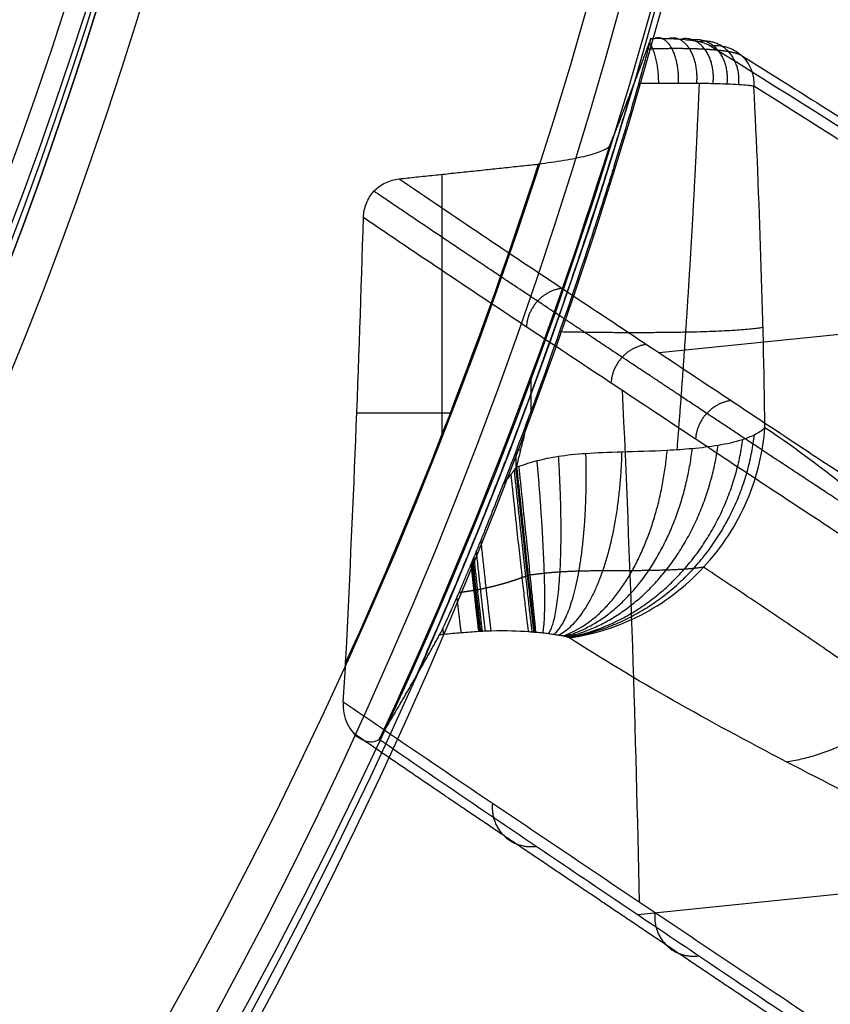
# Model space of a CAD drawing. Header units: millimetres. Extents: x -291 to 291, y -234 to 334.
# Tile 395 of 656: x 195 to 235, y -110 to -62. Entities that reach past the tile are written whole.
import ezdxf

# ---------------------------------------------------------------- set-up
doc = ezdxf.new("R2010")
doc.units = ezdxf.units.MM
doc.layers.add('Layer 01', color=7, linetype='Continuous', true_color=0x000000)

msp = doc.modelspace()

# ---------------------------------------------------------------- linework, layer by layer
at = {"layer": 'Layer 01', "color": 254, "true_color": 0xcad1ee}
for p, q in [((215.6364414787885, -69.3867122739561, 453.8870915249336), (215.6364414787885, -82.10542061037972, 454.5745879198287)), ((248.7526860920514, -75.83504811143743, 511.5341873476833), (226.2669477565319, -78.11988578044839, 511.1412915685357)), ((216.0333584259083, -81.08350713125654, 454.519349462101), (211.469799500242, -81.08350713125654, 454.519349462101)), ((219.2708800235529, -83.73960524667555, 419.6118273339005), (219.2708800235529, -82.9047568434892, 419.5667004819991)), ((219.4945922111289, -82.88549445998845, 419.5656592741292), (219.2781924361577, -82.88549445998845, 419.5656592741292)), ((243.6008764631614, -103.7551002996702, 510.6012294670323), (225.2290174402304, -105.6219153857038, 510.2802159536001))]:
    msp.add_line(p, q, dxfattribs=at)
at = {"layer": 'Layer 01', "color": 254, "true_color": 0xcad1ee, "extrusion": (0, -0.05397515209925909, -0.998542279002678)}
msp.add_arc((0, 22.30047663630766, -446.48029243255), 234.5, 270, 90, dxfattribs=at)
at = {"layer": 'Layer 01', "color": 254, "true_color": 0xcad1ee, "extrusion": (0, -0.0539751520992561, -0.9985422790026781)}
msp.add_arc((-2.1316282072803e-14, 22.3004766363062, -429.9802924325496), 234.4999999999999, 269.9999999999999, 89.99999999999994, dxfattribs=at)
at = {"layer": 'Layer 01', "color": 254, "true_color": 0xcad1ee, "extrusion": (0, -0.05397515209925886, -0.998542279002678)}
msp.add_arc((0, 22.30047663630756, -413.48029243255), 234.5, 270, 90, dxfattribs=at)
at = {"layer": 'Layer 01', "color": 254, "true_color": 0xcad1ee, "extrusion": (-8.640418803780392e-26, -0.0539751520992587, -0.998542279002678)}
msp.add_arc((6.340438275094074e-21, 22.30047663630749, -449.4802924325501), 231.5000000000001, 270, 90, dxfattribs=at)
at = {"layer": 'Layer 01', "color": 254, "true_color": 0xcad1ee, "extrusion": (0, 0.053975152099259, 0.998542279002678)}
msp.add_arc((0, 22.30047663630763, 411.48029243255), 232.5, 90, 270, dxfattribs=at)
at = {"layer": 'Layer 01', "color": 254, "true_color": 0xcad1ee, "extrusion": (2.012279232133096e-16, -0.05397515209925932, -0.9985422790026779)}
msp.add_arc((1.190135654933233e-14, 22.30047663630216, -411.4802924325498), 210.0000000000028, 150.0188585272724, 29.98114147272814, dxfattribs=at)
at = {"layer": 'Layer 01', "color": 254, "true_color": 0xcad1ee, "extrusion": (0, -0.05397515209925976, -0.9985422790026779)}
for centre, radius, start, end in [((0, 22.30047663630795, -411.4802924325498), 210, 150.0188585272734, 29.98114147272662), ((0, 22.30047663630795, -413.4802924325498), 208, 150.126089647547, 29.87391035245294)]:
    msp.add_arc(centre, radius, start, end, dxfattribs=at)
at = {"layer": 'Layer 01', "color": 254, "true_color": 0xcad1ee, "extrusion": (9.714451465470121e-17, -0.05397515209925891, -0.998542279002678)}
msp.add_arc((1.203606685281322e-14, 22.30047663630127, -443.48029243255), 208.0000000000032, 150.1260896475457, 29.87391035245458, dxfattribs=at)
at = {"layer": 'Layer 01', "color": 254, "true_color": 0xcad1ee, "extrusion": (0, -0.05397515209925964, -0.9985422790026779)}
msp.add_arc((0, 22.30047663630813, -428.4802924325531), 207.9999999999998, 150.1260896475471, 29.87391035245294, dxfattribs=at)
at = {"layer": 'Layer 01', "color": 254, "true_color": 0xcad1ee, "extrusion": (4.996003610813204e-16, -0.05397515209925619, -0.9985422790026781)}
msp.add_arc((-1.801397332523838e-14, 22.30047663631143, -444.4802924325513), 206.9999999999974, 150.1804973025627, 29.81950269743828, dxfattribs=at)
at = {"layer": 'Layer 01', "color": 254, "true_color": 0xcad1ee, "extrusion": (0, -0.05397515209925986, -0.9985422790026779)}
msp.add_arc((0, 22.30047663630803, -444.4802924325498), 207, 150.180497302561, 29.81950269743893, dxfattribs=at)
at = {"layer": 'Layer 01', "color": 254, "true_color": 0xcad1ee, "extrusion": (-3.816391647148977e-16, 0.05397515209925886, 0.998542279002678)}
msp.add_arc((-3.295574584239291e-14, 22.30047663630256, 413.48029243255), 208.0000000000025, 150.1260896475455, 29.87391035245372, dxfattribs=at)
at = {"layer": 'Layer 01', "color": 254, "true_color": 0xcad1ee, "extrusion": (1.771667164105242e-16, 0.05397515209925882, 0.998542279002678)}
msp.add_arc((7.090925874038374e-13, 22.30047663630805, 444.48029243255), 194.1484103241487, 149.4238202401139, 270, dxfattribs=at)
at = {"layer": 'Layer 01', "color": 254, "true_color": 0xcad1ee, "extrusion": (-1.08003883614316e-14, -0.05397515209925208, -0.9985422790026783)}
msp.add_arc((-9.461303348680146e-12, 22.30047663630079, -446.4802924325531), 234.5000000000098, 17.35079683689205, 24.96156481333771, dxfattribs=at)
at = {"layer": 'Layer 01', "color": 254, "true_color": 0xcad1ee, "extrusion": (9.414691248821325e-14, -0.05397515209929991, -0.9985422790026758)}
msp.add_arc((1.984687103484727e-11, 22.30047663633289, -449.4802924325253), 231.4999999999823, 17.85640856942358, 24.33915401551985, dxfattribs=at)
at = {"layer": 'Layer 01', "color": 254, "true_color": 0xcad1ee, "extrusion": (2.022108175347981e-12, -0.05397515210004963, -0.9985422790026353)}
msp.add_arc((-4.25397711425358e-10, 22.3004766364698, -414.480292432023), 234.5000000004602, 20.32068198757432, 21.19577344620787, dxfattribs=at)
at = {"layer": 'Layer 01', "color": 254, "true_color": 0xcad1ee}
for points, weights, degree in [([(225.8477465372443, -62.7519424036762, 421.5158462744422), (225.2095140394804, -64.50816083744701, 431.3406271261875), (224.5367119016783, -66.25766783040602, 441.1053465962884), (223.8294949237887, -68.00006085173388, 450.8077579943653)], [1, 0.9999233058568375, 0.9999233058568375, 1], 3), ([(226.2444871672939, -64.93951538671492, 419.0920071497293), (226.2490886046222, -63.6080380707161, 418.9417833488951), (225.8091268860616, -62.97023111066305, 420.034969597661)], [0.999999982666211, 0.7469973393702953, 0.8084684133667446], 2), ([(227.2107762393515, -64.93636710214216, 419.5442391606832), (227.3438145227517, -62.20791579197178, 419.2627404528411), (226.0365272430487, -62.74946181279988, 421.616272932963)], [1.000000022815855, 0.5887133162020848, 1.000013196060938], 2), ([(228.1083992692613, -64.9412893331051, 420.1344769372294), (228.3440116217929, -62.21722169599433, 419.9254543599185), (226.6962586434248, -62.75509235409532, 422.0503904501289)], [0.999999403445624, 0.5892666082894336, 1.000015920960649], 2), ([(228.9038600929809, -64.954263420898, 420.8386122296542), (229.2020446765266, -62.2671835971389, 420.7367647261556), (227.2810101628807, -62.78336726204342, 422.5705765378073)], [0.9999999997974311, 0.5944396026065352, 0.9999765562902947], 2), ([(229.5910207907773, -64.97505159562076, 421.6452346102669), (229.903763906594, -62.35360765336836, 421.6671128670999), (227.785933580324, -62.83340038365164, 423.168728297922)], [0.9999998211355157, 0.6038405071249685, 1.00000300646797], 2), ([(230.1599915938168, -65.00325590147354, 422.5390269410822), (230.4387105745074, -62.47220978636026, 422.682133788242), (228.2041909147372, -62.90390216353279, 423.833186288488)], [1.000000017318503, 0.6170847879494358, 0.9999981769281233], 2), ([(230.2919632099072, -63.57008047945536, 424.8510588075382), (244.2115380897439, -72.25341781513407, 483.702927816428), (257.5632656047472, -80.95878420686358, 542.3355934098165), (270.3312831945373, -89.6788308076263, 600.6965109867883)], [0.8260967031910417, 0.8213387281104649, 0.8164785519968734, 0.8115011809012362], 3), ([(228.2211519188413, -64.94256899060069, 420.2225750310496), (227.9699205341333, -70.926220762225, 420.8856354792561), (227.6070998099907, -76.8977271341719, 421.5484734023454), (227.133004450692, -82.8568665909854, 422.2112901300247)], [0.8923647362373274, 0.8923311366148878, 0.8922894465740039, 0.8922395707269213], 3), ([(224.9622142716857, -65.12638584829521, 434.7853994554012), (220.5971861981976, -79.93840946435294, 435.5860478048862), (214.3222058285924, -94.04987073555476, 436.3488279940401)], [0.9983111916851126, 0.9960936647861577, 0.9982023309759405], 2), ([(221.5119417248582, -74.96309165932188, 489.8904421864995), (219.8920833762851, -75.1890081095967, 490.2187437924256), (219.7696895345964, -76.83836392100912, 490.0010136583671)], [1.000000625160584, 0.7679392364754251, 0.9999999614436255], 2), ([(231.3478477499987, -76.88151413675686, 427.5194146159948), (229.476376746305, -77.26448418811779, 419.6477892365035), (221.3870031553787, -77.1013973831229, 419.2644849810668)], [0.9999998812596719, 0.7925305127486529, 0.9846675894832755], 2), ([(225.6508974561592, -77.71099977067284, 508.3886659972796), (224.0339253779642, -77.93664016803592, 508.7170947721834), (223.9090760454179, -79.58311092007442, 508.5004742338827)], [0.9999997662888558, 0.7684706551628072, 0.99999996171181], 2), ([(229.7884856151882, -80.45909840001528, 526.8871657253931), (228.174294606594, -80.6842949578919, 527.2147122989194), (228.0468455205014, -82.32772616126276, 526.9990656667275)], [1.000000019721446, 0.7690253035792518, 1.00000000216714], 2), ([(221.8178478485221, -92.0446358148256, 429.2478757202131), (229.2300641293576, -90.64399619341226, 425.6121422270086), (230.3652307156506, -82.35701036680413, 426.0103410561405)], [1.000000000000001, 0.7952596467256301, 1.000000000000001], 2), ([(221.8502850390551, -92.0575166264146, 429.342516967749), (229.9192359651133, -90.71549881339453, 426.4472420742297), (230.9298645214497, -82.1301316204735, 427.1967069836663)], [1.000000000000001, 0.7850211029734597, 1.000000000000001], 2), ([(221.6485443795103, -91.99988512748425, 428.8846310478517), (226.9439500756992, -90.50049270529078, 423.3867668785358), (227.894429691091, -82.79775221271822, 422.85725110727)], [0.9999999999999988, 0.8130579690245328, 1], 2), ([(221.7401515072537, -92.02110780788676, 429.0637818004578), (228.027059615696, -90.5526970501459, 424.349307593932), (229.1549487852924, -82.63980896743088, 424.2017305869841)], [0.9999999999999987, 0.8073591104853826, 1], 2), ([(220.8505720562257, -91.87516669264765, 427.673867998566), (221.8160064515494, -90.5337037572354, 420.4601136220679), (221.3432613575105, -83.18430486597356, 419.7302598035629)], [1, 0.7961793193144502, 0.9999999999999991], 2), ([(221.1034755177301, -91.91034454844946, 428.0323044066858), (222.8953042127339, -90.49331256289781, 420.8818571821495), (222.6834719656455, -83.04186642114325, 419.9994725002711)], [0.9999999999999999, 0.8039362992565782, 0.9999999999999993], 2), ([(221.3348040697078, -91.94500125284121, 428.3745841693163), (224.260823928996, -90.46674392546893, 421.5581186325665), (224.4503669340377, -82.96477441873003, 420.6117749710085)], [0.9999999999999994, 0.8112607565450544, 0.9999999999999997], 2), ([(221.5490592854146, -91.98058019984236, 428.7118398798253), (225.9616881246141, -90.47370827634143, 422.6334072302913), (226.664754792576, -82.88419342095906, 421.862523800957)], [0.9999999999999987, 0.8147284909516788, 0.9999999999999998], 2), ([(220.1487818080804, -91.80145278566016, 426.8182317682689), (219.9874164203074, -90.64285960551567, 419.9824008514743), (219.2580650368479, -83.75603588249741, 419.6127160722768)], [1, 0.7813584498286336, 1.000129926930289], 2), ([(220.1706244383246, -91.80329882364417, 426.8422560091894), (220.008733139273, -90.64092963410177, 419.984146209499), (219.2770046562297, -83.73176057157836, 419.6114033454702)], [1, 0.7814051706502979, 1.000036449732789], 2), ([(220.1815090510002, -91.80422430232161, 426.8542601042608), (220.0193558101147, -90.63997438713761, 419.9850538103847), (219.286443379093, -83.71967794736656, 419.6107501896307)], [1.000000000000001, 0.7814292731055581, 0.9999882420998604], 2), ([(220.1923684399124, -91.80515209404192, 426.8662623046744), (220.0404366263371, -90.63835703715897, 419.9884736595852), (219.3089255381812, -83.70941204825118, 419.6102098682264)], [0.9999999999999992, 0.7815898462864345, 1], 2), ([(220.2359081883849, -91.80885929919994, 426.9143102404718), (220.1328176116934, -90.63172719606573, 420.006122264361), (219.4092067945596, -83.67200500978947, 419.6086512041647)], [1.000000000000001, 0.7823705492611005, 0.999999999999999], 2), ([(220.5654487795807, -91.84046324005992, 427.2985882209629), (220.9269698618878, -90.58014027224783, 420.1892788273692), (220.2967974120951, -83.4003732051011, 419.6278350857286)], [1, 0.7890378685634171, 0.999999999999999], 2), ([(219.8779973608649, -91.78011834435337, 426.5294214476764), (219.7231607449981, -90.66840132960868, 419.9701652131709), (219.0233206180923, -84.05949376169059, 419.6291432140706)], [0.999999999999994, 0.7809970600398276, 1.000854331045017], 2), ([(220.0603760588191, -91.79415046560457, 426.7219808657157), (219.9011429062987, -90.65086659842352, 419.9764766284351), (219.1814295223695, -83.85470385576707, 419.6180561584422)], [0.999999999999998, 0.7811949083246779, 1.000457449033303], 2), ([(218.0474302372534, -91.73906792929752, 425.1769995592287), (217.9545659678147, -91.0723084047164, 421.2430428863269), (217.5486633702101, -87.29454072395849, 420.0211911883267)], [0.9999999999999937, 0.8247958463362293, 0.9304680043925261], 2), ([(217.6223895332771, -91.75349327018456, 425.0022979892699), (217.5435797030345, -91.18764372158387, 421.6637215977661), (217.2112841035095, -88.1158981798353, 420.2757561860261)], [0.9999999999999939, 0.8427056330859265, 0.9117988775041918], 2), ([(217.7668233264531, -91.74770575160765, 425.056513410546), (217.6833143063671, -91.14811631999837, 421.5188678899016), (217.326110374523, -87.83791757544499, 420.1785669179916)], [0.9999999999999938, 0.8363779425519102, 0.9177242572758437], 2), ([(217.4427398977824, -91.76373566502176, 424.9525644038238), (217.3696155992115, -91.23870787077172, 421.8548409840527), (217.0679932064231, -88.46008561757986, 420.4177696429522)], [1.000000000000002, 0.8510905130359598, 0.9050758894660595], 2), ([(217.4965499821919, -91.76016450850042, 424.9645342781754), (217.4217553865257, -91.22314408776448, 421.7960530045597), (217.1110480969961, -88.35775444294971, 420.3725847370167)], [1.000000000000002, 0.8485239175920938, 0.9069971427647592], 2), ([(217.5491724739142, -91.75676644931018, 424.9767882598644), (217.4727362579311, -91.20795929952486, 421.738763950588), (217.1531229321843, -88.25742525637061, 420.3302081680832)], [0.9999999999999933, 0.8460414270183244, 0.9089701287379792], 2), ([(232.4787163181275, -98.13092463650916, 471.127911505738), (240.0684656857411, -97.07201176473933, 469.5874577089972), (240.8168285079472, -89.3532309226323, 470.5667254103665)], [1.000000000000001, 0.7752575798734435, 1.000000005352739], 2), ([(216.5827315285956, -91.8277165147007, 424.8014170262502), (216.5364267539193, -91.49525118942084, 422.8398339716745), (216.3785808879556, -90.07537343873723, 421.4543675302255)], [1.000000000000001, 0.8973463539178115, 0.8911144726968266], 2), ([(212.5956092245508, -96.98626012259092, 452.3745764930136), (213.6039668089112, -95.31048473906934, 443.2427827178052), (214.5791004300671, -93.62399132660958, 434.0284464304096), (215.5207823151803, -91.92717381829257, 424.7337199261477)], [1, 0.9999221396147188, 0.9999221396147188, 1], 3), ([(215.7247336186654, -91.90613233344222, 424.7354376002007), (215.7111248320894, -91.80842211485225, 424.15893624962), (215.6861940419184, -91.60188024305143, 423.6123054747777)], [1, 0.9670010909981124, 0.9439659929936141], 2), ([(218.1085777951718, -100.1751590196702, 488.5534145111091), (217.8689310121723, -102.6027492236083, 488.2448168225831), (220.2580161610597, -102.270720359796, 487.7674424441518)], [1.000000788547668, 0.6310106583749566, 1.000000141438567], 2), ([(226.0646090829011, -105.5254829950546, 524.5745036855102), (225.8098025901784, -107.9663632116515, 524.2674227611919), (228.2127767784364, -107.6322844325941, 523.7865613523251)], [0.9999979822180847, 0.6287832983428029, 0.9999996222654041], 2)]:
    msp.add_rational_spline(points, weights, degree=degree, dxfattribs=at)
for points, knots in [([(225.2657533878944, -64.9496696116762, 418.7919856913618), (225.3129426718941, -64.7858331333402, 418.7878204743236), (225.359016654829, -64.62478551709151, 418.8037328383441), (225.448764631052, -64.30778354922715, 418.8735826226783), (225.4927146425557, -64.1507903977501, 418.9285191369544), (225.5740646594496, -63.85698929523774, 419.0712901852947), (225.6122206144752, -63.71749679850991, 419.1599038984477), (225.6821523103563, -63.4586218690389, 419.3685132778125), (225.713145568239, -63.34216153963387, 419.4858657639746), (225.7675910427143, -63.13426483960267, 419.7457015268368), (225.7910282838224, -63.04282223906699, 419.8891808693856), (225.828173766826, -62.89383755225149, 420.1883774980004), (225.8422852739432, -62.83474957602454, 420.3461098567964), (225.8609936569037, -62.74991127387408, 420.6749583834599), (225.8653533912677, -62.7252761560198, 420.841208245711), (225.8642313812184, -62.71113356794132, 421.1773136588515), (225.8586249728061, -62.72200831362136, 421.3483865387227), (225.8477465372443, -62.7519424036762, 421.5158462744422)], [-4.062716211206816, -4.062716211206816, -4.062716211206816, -4.062716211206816, -3.554876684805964, -3.554876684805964, -3.047037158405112, -3.047037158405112, -2.53919763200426, -2.53919763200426, -2.031358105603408, -2.031358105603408, -1.523518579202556, -1.523518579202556, -1.015679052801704, -1.015679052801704, -0.507839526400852, -0.507839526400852, 0, 0, 0, 0]), ([(228.7524959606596, -63.09609714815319, 425.2844560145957), (228.6581928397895, -63.03729482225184, 424.8851251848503), (228.5258000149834, -62.98521812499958, 424.5017330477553), (228.2695896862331, -62.91727816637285, 423.9507607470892), (228.1745130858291, -62.89633965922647, 423.7711517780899), (227.963987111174, -62.85806019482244, 423.4204603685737), (227.8476499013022, -62.84063298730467, 423.2483362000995), (227.4749006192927, -62.795253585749, 422.7576609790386), (227.1942058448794, -62.77377546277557, 422.4619857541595), (226.5669651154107, -62.74876694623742, 421.934944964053), (226.2181935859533, -62.74544584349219, 421.7034424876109), (225.8477465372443, -62.7519424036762, 421.5158462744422)], [0, 0, 0, 0, 1.23453754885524, 1.23453754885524, 1.851806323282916, 1.851806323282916, 2.469075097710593, 2.469075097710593, 3.703612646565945, 3.703612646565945, 4.938150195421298, 4.938150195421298, 4.938150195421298, 4.938150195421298]), ([(228.7524959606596, -63.09609714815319, 425.2844560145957), (229.0302073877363, -63.05676064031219, 425.2246561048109), (229.3141694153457, -63.07882994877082, 425.1543379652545), (229.8434977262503, -63.24180289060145, 425.0053194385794), (230.0885646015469, -63.38261434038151, 424.9267033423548), (230.4953817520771, -63.75753539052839, 424.7754116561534), (230.6569019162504, -63.99143292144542, 424.7028216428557), (230.8670852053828, -64.5099908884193, 424.5768225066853), (230.9156294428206, -64.79435800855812, 424.5234846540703), (230.9032486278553, -65.07822066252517, 424.4846087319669)], [-3.467686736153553, -3.467686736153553, -3.467686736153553, -3.467686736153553, -2.600765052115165, -2.600765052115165, -1.733843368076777, -1.733843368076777, -0.8669216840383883, -0.8669216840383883, 0, 0, 0, 0]), ([(225.2657533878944, -64.9496696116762, 418.7919856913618), (224.9020245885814, -66.20841395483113, 418.8269071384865), (224.4994268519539, -67.56046428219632, 418.8695891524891), (223.8298136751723, -69.7259816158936, 418.9470506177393), (223.5663928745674, -70.56381448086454, 418.9786228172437), (223.2728997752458, -71.47845534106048, 419.0151012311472), (223.2183583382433, -71.64786944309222, 419.0219183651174), (223.1948809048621, -71.72067412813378, 419.0248609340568), (223.1792064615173, -71.76925471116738, 419.0268273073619), (223.1706136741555, -71.795869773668, 419.0279064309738), (223.1180071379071, -71.95874669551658, 419.0345173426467), (222.9762196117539, -72.3963110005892, 419.0524296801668), (222.8298549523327, -72.84353222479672, 419.0712023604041), (221.9328229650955, -75.56531475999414, 419.187370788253), (221.0014587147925, -78.2584509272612, 419.3155493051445), (219.9055737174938, -81.21341590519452, 419.4752768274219)], [-17.14279186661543, -17.14279186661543, -17.14279186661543, -17.14279186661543, -12.8570938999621, -12.8570938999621, -10.71424491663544, -10.44638879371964, -10.31246073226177, -10.24549670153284, -10.24549670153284, -10.17853267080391, -10.17853267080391, -9.642820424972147, -8.571395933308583, -8.571395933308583, 0, 0, 0, 0]), ([(230.9032486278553, -65.07822066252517, 424.4846087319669), (230.8831209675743, -65.07459792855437, 424.399773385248), (230.8609051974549, -65.07092510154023, 424.3125595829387), (230.8144751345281, -65.0638445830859, 424.1423235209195), (230.7899061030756, -65.06037317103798, 424.057806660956), (230.7121757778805, -65.05016152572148, 423.8060424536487), (230.654995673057, -65.0436235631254, 423.640579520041), (230.4675220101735, -65.02479985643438, 423.1512658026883), (230.3213668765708, -65.01329993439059, 422.8344582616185), (229.9857867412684, -64.99241075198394, 422.2200581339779), (229.7947665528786, -64.98296328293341, 421.9203685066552), (229.3738954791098, -64.96662044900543, 421.3520047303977), (229.145998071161, -64.95976867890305, 421.0852915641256), (228.6559911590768, -64.94862771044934, 420.5860912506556), (228.3938838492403, -64.9443389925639, 420.3536018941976), (227.8342574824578, -64.93836501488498, 419.9240504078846), (227.5361528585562, -64.93670708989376, 419.7272520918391), (226.9234239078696, -64.93606349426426, 419.3825445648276), (226.6065280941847, -64.93704483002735, 419.2327109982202), (225.9516956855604, -64.94150555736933, 418.9780367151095), (225.6121804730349, -64.94500792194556, 418.8728772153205), (225.2657533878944, -64.9496696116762, 418.7919856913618)], [-8.448625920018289, -8.448625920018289, -8.448625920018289, -8.448625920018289, -8.184606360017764, -8.184606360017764, -7.920586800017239, -7.920586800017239, -7.392547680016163, -7.392547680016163, -6.336469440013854, -6.336469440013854, -5.280391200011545, -5.280391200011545, -4.224312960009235, -4.224312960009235, -3.168234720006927, -3.168234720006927, -2.112156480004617, -2.112156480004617, -1.056078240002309, -1.056078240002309, 0, 0, 0, 0]), ([(223.8294949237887, -68.00006085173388, 450.8077579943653), (223.8141720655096, -68.0378122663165, 451.0179744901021), (223.7759802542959, -68.07726377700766, 451.2241644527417), (223.6562345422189, -68.1593903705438, 451.62890962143), (223.5741839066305, -68.20198897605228, 451.826717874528), (223.3767306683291, -68.2861539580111, 452.1960405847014), (223.260624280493, -68.32825388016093, 452.3702296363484), (222.9947183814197, -68.41248751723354, 452.6983057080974), (222.845465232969, -68.45432518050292, 452.8508034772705), (222.5263201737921, -68.53465524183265, 453.1237886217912), (222.3551122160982, -68.57357577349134, 453.2459650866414), (221.9892893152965, -68.64891327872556, 453.4615183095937), (221.7962395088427, -68.68494327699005, 453.5535968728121), (221.2023692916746, -68.78539411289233, 453.7764519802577), (220.7746000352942, -68.84412823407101, 453.8577627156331), (220.348174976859, -68.88915826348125, 453.8601967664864)], [0, 0, 0, 0, 0.6455779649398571, 0.6455779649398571, 1.291155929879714, 1.291155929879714, 1.93673389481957, 1.93673389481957, 2.582311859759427, 2.582311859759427, 3.227889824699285, 3.227889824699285, 3.873467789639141, 3.873467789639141, 5.164623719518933, 5.164623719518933, 5.164623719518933, 5.164623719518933]), ([(211.7946917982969, -71.4888439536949, 454.0007200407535), (211.801478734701, -71.25341145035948, 453.9879939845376), (211.8493167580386, -71.02249905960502, 453.9755122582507), (211.9804904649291, -70.69756279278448, 453.9579481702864), (212.0346552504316, -70.59212872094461, 453.9522490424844), (212.1593684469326, -70.39571982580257, 453.9416323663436), (212.2302982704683, -70.3035896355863, 453.9366523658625), (212.3897481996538, -70.13179223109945, 453.9273660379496), (212.4777163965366, -70.05305052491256, 453.9231097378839), (212.6642182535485, -69.91432826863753, 453.915611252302), (212.7634791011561, -69.8535289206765, 453.9123248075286), (213.0796880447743, -69.6973812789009, 453.9038844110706), (213.304659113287, -69.63294599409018, 453.9004014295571), (213.5391973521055, -69.60817900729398, 453.8990626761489)], [0, 0, 0, 0, 0.7037978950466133, 0.7037978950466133, 1.055696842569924, 1.055696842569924, 1.407595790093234, 1.407595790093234, 1.759494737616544, 1.759494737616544, 2.111393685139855, 2.111393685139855, 2.815191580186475, 2.815191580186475, 2.815191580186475, 2.815191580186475]), ([(213.5391973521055, -69.60817900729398, 453.8990626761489), (216.2262488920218, -71.43492853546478, 466.1570771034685), (218.9463039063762, -73.25706584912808, 478.4083487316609), (223.0513895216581, -75.9867776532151, 496.7801478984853), (224.4231390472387, -76.89620816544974, 502.9033888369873), (227.1643603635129, -78.71538750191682, 515.1503360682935), (228.5331273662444, -79.62523481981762, 521.2741863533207), (232.6418557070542, -82.35443755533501, 539.6452412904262), (235.3859002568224, -84.17322234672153, 551.8916117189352), (240.9485471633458, -87.80037252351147, 576.3691199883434), (243.7712302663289, -89.60816762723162, 588.5994241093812), (246.6049243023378, -91.41442396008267, 600.8274786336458)], [0, 0, 0, 0, 38.04361075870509, 38.04361075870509, 57.06541613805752, 57.06541613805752, 76.08722151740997, 76.08722151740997, 114.1308322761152, 114.1308322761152, 152.1744430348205, 152.1744430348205, 152.1744430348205, 152.1744430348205]), ([(211.7946917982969, -71.4888439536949, 454.0007200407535), (214.4823114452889, -73.31350251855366, 466.2608785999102), (217.2029585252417, -75.1337902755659, 478.5144211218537), (221.308954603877, -77.86061747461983, 496.8896399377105), (222.6810117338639, -78.76907937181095, 503.0140263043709), (225.4228344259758, -80.58650949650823, 515.2632359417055), (226.7919105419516, -81.49536303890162, 521.3882302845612), (230.9016022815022, -84.22121298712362, 539.7627683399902), (233.6463147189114, -86.03762651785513, 552.0114847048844), (239.2101408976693, -89.66150480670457, 576.4932673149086), (242.0333402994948, -91.46826430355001, 588.7255161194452), (244.8675103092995, -93.27392053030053, 600.9554280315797)], [0, 0, 0, 0, 38.04958396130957, 38.04958396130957, 57.07437594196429, 57.07437594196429, 76.09916792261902, 76.09916792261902, 114.1487518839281, 114.1487518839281, 152.1983358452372, 152.1983358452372, 152.1983358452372, 152.1983358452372]), ([(219.2873946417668, -83.7184649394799, 419.6106846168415), (219.2914820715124, -83.71453448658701, 419.6104728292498), (219.3014915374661, -83.71229346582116, 419.6103554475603), (219.3415504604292, -83.69676663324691, 419.609570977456), (219.3740910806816, -83.6841657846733, 419.6090301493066), (219.6901325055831, -83.57471881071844, 419.6056196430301), (219.9808831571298, -83.48291322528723, 419.6103706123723), (220.6127116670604, -83.31783318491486, 419.645299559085), (220.953837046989, -83.24468543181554, 419.6750578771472), (221.7326856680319, -83.12392430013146, 419.7854617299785), (222.1713250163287, -83.07668337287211, 419.865576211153), (223.1956189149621, -83.00704946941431, 420.1333687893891), (223.7828949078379, -82.98505661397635, 420.3210222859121), (225.1178389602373, -82.94449222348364, 420.9025276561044), (225.8655743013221, -82.92610856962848, 421.295850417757), (227.0643450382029, -82.86323584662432, 422.1458604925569), (227.4762771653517, -82.83621924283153, 422.4727237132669), (228.3125822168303, -82.7592851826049, 423.241778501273), (228.739357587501, -82.70919498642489, 423.6865726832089), (229.5705399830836, -82.5704229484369, 424.7168884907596), (229.977450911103, -82.48311009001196, 425.2999982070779), (230.5591206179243, -82.29396050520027, 426.3655124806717), (230.7482178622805, -82.22120340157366, 426.7525253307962), (231.1115101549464, -82.03906035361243, 427.6408861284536), (231.2881357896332, -81.93184856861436, 428.1375692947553), (231.4458714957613, -81.77593886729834, 428.77787626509)], [0, 0, 0, 0, 0.06618036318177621, 0.06618036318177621, 0.3566200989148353, 0.3566200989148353, 2.680137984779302, 2.680137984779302, 5.003655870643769, 5.003655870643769, 7.32717375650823, 7.32717375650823, 9.650691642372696, 9.650691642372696, 11.97420952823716, 11.97420952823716, 13.13596847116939, 13.13596847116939, 14.29772741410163, 14.29772741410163, 15.45948635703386, 15.45948635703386, 16.04036582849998, 16.04036582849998, 16.62124202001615, 16.62124202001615, 16.62124202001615, 16.62124202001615]), ([(221.8769311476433, -92.07155067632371, 429.440341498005), (222.4456399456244, -91.99173764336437, 429.3221950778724), (223.0262405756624, -91.86339162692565, 429.2085164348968), (224.1874239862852, -91.49949370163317, 428.9970351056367), (224.7679081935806, -91.26384977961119, 428.8992685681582), (225.9001682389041, -90.68356196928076, 428.7264334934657), (226.4517950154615, -90.33888142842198, 428.6514044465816), (227.4966159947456, -89.54939995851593, 428.5295223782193), (227.9896498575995, -89.10464781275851, 428.4826987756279), (228.8913452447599, -88.13447881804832, 428.4202749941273), (229.2998882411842, -87.60918949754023, 428.4046830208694), (230.0148343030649, -86.50526938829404, 428.4047375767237), (230.3211989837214, -85.92680363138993, 428.4203684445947), (230.8246671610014, -84.74714788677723, 428.479963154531), (231.021815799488, -84.14610636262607, 428.5238947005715), (231.3102525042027, -82.95030146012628, 428.6350198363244), (231.4016378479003, -82.3556319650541, 428.7021772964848), (231.4458714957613, -81.77593886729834, 428.77787626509)], [-15.28692126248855, -15.28692126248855, -15.28692126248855, -15.28692126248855, -13.37605610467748, -13.37605610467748, -11.46519094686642, -11.46519094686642, -9.554325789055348, -9.554325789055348, -7.643460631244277, -7.643460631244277, -5.732595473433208, -5.732595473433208, -3.821730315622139, -3.821730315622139, -1.910865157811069, -1.910865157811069, 0, 0, 0, 0]), ([(231.4458714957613, -81.77593886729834, 428.77787626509), (234.635135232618, -83.91203025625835, 442.7475902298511), (237.758717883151, -86.5245056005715, 456.6658332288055), (243.8749391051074, -92.18195652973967, 484.4676175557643), (246.8673559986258, -95.2259608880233, 498.3511168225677), (252.7573534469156, -101.2691044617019, 526.1403050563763), (255.6551549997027, -104.2683279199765, 540.0459308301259), (261.4284425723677, -109.8043475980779, 567.9267534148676), (264.3043210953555, -112.3420599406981, 581.9019324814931), (267.218419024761, -114.4617591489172, 595.9315521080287)], [0, 0, 0, 0, 43.51989939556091, 43.51989939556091, 87.03979879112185, 87.03979879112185, 130.5596981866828, 130.5596981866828, 174.0795975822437, 174.0795975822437, 174.0795975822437, 174.0795975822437]), ([(218.636186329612, -84.5575730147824, 419.6560417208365), (218.7282766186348, -84.43870468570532, 419.6496163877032), (218.8307005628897, -84.3082062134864, 419.6425624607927), (219.0490358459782, -84.0266439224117, 419.6273429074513), (219.1645994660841, -83.87550774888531, 419.6191734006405), (219.2873946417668, -83.7184649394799, 419.6106846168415)], [-1.063132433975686, -1.063132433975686, -1.063132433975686, -1.063132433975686, -0.531566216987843, -0.531566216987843, 0, 0, 0, 0]), ([(215.5207823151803, -91.92717381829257, 424.7337199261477), (215.560490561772, -91.8556234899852, 424.3417857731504), (215.6195978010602, -91.74034861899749, 423.9435522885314), (215.7369181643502, -91.49650959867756, 423.3586350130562), (215.7808078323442, -91.4034685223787, 423.1657330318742), (215.8538222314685, -91.24616976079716, 422.8822210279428), (215.8793574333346, -91.19078465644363, 422.7886898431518), (215.9194599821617, -91.10330019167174, 422.6501809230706), (215.9399612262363, -91.05845658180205, 422.581373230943), (215.9646680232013, -91.00421953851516, 422.5019488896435), (215.9754258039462, -90.98056480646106, 422.4680995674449), (215.9826352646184, -90.96470393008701, 422.4455763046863), (215.9868046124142, -90.95552593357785, 422.4326550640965), (216.0889901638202, -90.7304856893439, 422.1179276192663), (216.2040508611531, -90.47343847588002, 421.8218312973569), (216.4003062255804, -90.02603302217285, 421.40647092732), (216.4696713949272, -89.8666173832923, 421.272813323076), (216.579623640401, -89.61182842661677, 421.0813193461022), (216.6360760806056, -89.48051950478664, 420.9878188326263), (216.7045192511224, -89.32044050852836, 420.8830391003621), (216.7393862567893, -89.23867654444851, 420.8317700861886), (216.7544675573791, -89.20326500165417, 420.8100425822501), (216.7645524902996, -89.17957508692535, 420.7956125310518), (216.7702131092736, -89.166271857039, 420.78757426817), (216.8104468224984, -89.07168158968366, 420.730792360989), (216.8653543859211, -88.94217596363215, 420.656956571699), (216.931617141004, -88.7850922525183, 420.5743925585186), (216.960487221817, -88.71647970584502, 420.5398061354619), (216.9798387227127, -88.67045042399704, 420.5169293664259), (216.9899753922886, -88.6463186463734, 420.5051112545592), (217.0087193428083, -88.60166019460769, 420.4835399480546), (217.0228518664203, -88.5679618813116, 420.4674855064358), (217.0394702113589, -88.52828835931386, 420.4489766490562), (217.0478119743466, -88.50836177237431, 420.4397780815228), (217.0519910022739, -88.49837600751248, 420.4351928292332), (217.0537837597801, -88.49409157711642, 420.4332307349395), (217.0549793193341, -88.49123421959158, 420.4319233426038), (217.0550194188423, -88.49113844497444, 420.4318790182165), (217.0654237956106, -88.46626974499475, 420.4205204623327), (217.0724171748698, -88.44948117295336, 420.4129798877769), (217.0795381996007, -88.43240922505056, 420.4053418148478), (217.082256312, -88.4258995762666, 420.402442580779), (217.0839547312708, -88.42186612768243, 420.4006516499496), (217.0843671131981, -88.42090130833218, 420.4002243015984), (217.0845719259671, -88.42042788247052, 420.4000149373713), (217.0839799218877, -88.42164191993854, 420.4005434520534), (217.095738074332, -88.39728494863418, 420.3899252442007), (217.1050657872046, -88.37440916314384, 420.3799015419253), (217.1172979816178, -88.34050795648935, 420.3650127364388), (217.1219833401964, -88.32911403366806, 420.360088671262), (217.1293787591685, -88.3119380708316, 420.3527627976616), (217.1319014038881, -88.30619896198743, 420.3503308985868), (217.1356658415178, -88.29758048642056, 420.3466985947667), (217.1369171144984, -88.2947060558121, 420.3454904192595), (217.1393913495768, -88.28895617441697, 420.3430793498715), (217.1411955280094, -88.2846847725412, 420.341293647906), (217.1442740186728, -88.27729087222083, 420.338206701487), (217.1489018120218, -88.26848845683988, 420.3346510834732), (217.1554625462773, -88.25129273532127, 420.3277453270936), (217.1592643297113, -88.24163123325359, 420.3238961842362), (217.1638434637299, -88.23036195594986, 420.3194624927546), (217.1670683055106, -88.22249015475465, 420.3163781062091), (217.1693487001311, -88.21697370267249, 420.3142268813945), (217.1897868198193, -88.16776523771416, 420.295095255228), (217.2083172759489, -88.12308226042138, 420.2782418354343), (217.3078917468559, -87.88259091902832, 420.1903967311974), (217.3868072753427, -87.6906124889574, 420.1293855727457), (217.5038206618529, -87.40453286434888, 420.0492616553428), (217.542613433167, -87.30948258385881, 420.0244542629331), (217.6003687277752, -87.16751445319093, 419.9898013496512), (217.6291368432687, -87.09668212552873, 419.973114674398), (217.6577399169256, -87.02610050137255, 419.9573348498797), (217.6767718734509, -86.97910428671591, 419.947010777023), (217.6855600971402, -86.9573893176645, 419.9423184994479), (217.8587654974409, -86.52911349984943, 419.8515226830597), (218.0198248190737, -86.12725971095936, 419.792353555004), (218.3343502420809, -85.33265396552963, 419.7049234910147), (218.4877874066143, -84.93969414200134, 419.6766973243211), (218.636186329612, -84.5575730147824, 419.6560417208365)], [0, 0, 0, 0, 1.28624890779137, 1.28624890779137, 1.929373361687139, 1.929373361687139, 2.250935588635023, 2.250935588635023, 2.411716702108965, 2.492107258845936, 2.532302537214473, 2.532302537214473, 2.57249781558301, 2.57249781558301, 3.858746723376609, 3.858746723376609, 4.501871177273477, 4.501871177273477, 4.823433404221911, 4.984214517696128, 5.064605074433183, 5.104800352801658, 5.104800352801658, 5.144995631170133, 5.144995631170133, 5.466557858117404, 5.62733897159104, 5.707729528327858, 5.707729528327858, 5.788120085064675, 5.788120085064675, 5.868510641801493, 5.908705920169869, 5.928803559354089, 5.938852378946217, 5.943876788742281, 5.943876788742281, 5.948901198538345, 5.948901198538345, 5.989096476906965, 5.989096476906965, 6.009194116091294, 6.019242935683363, 6.024267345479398, 6.024267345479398, 6.029291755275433, 6.029291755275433, 6.109682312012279, 6.109682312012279, 6.149877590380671, 6.149877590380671, 6.169975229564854, 6.169975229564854, 6.180024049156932, 6.180024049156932, 6.190072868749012, 6.190072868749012, 6.230268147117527, 6.230268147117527, 6.250365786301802, 6.26041460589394, 6.26041460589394, 6.270463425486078, 6.270463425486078, 6.431244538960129, 6.431244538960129, 7.074368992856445, 7.074368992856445, 7.395931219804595, 7.395931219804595, 7.556712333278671, 7.637102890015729, 7.637102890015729, 7.717493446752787, 7.717493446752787, 9.003742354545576, 9.003742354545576, 10.28999126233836, 10.28999126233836, 10.28999126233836, 10.28999126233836]), ([(221.8769311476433, -92.07155067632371, 429.440341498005), (221.8693535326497, -92.06659587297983, 429.4069172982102), (221.8602504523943, -92.06197143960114, 429.3744862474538), (221.8403196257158, -92.05306181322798, 429.3105476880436), (221.8294447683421, -92.04878531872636, 429.2790621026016), (221.7946540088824, -92.03633680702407, 429.1855029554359), (221.7685841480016, -92.02854268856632, 429.1243165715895), (221.7117188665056, -92.01367292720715, 429.0032470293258), (221.6806172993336, -92.0066002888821, 428.9431950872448), (221.6164714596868, -91.99316996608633, 428.8260670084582), (221.5832054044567, -91.98677715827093, 428.7686516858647), (221.4807670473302, -91.96818628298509, 428.5982162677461), (221.4090612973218, -91.95655256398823, 428.4869367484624), (221.2605468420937, -91.9334499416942, 428.26223159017), (221.1837084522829, -91.92197747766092, 428.148767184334), (221.0232425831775, -91.89871161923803, 427.9158416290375), (220.939560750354, -91.88692507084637, 427.7963872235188), (220.7615833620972, -91.8634083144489, 427.5513487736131), (220.6672386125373, -91.85168965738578, 427.4258019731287), (220.463658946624, -91.82923682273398, 427.1713744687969), (220.3543983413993, -91.81851036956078, 427.0425230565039), (220.2210969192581, -91.80765291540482, 426.8982836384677), (220.2068296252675, -91.80639150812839, 426.8822680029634), (220.1887531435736, -91.80484224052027, 426.8622608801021), (220.1851332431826, -91.80453304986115, 426.8582605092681), (220.177884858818, -91.80391555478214, 426.8502596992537), (220.1742566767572, -91.80360705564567, 426.8462583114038), (220.1633599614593, -91.80268235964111, 426.8342514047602), (220.1560792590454, -91.8020669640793, 426.8262431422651), (220.1195920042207, -91.79899607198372, 426.7861862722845), (220.0901340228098, -91.79655885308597, 426.7540909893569), (220.0008601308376, -91.78933369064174, 426.6577606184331), (219.9401417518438, -91.78463250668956, 426.593481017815), (219.3808422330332, -91.74400504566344, 426.016944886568), (218.7806835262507, -91.72110071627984, 425.5186171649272), (217.9557735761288, -91.74131383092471, 425.1342973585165), (217.8622102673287, -91.74418008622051, 425.0940427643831), (217.7191298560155, -91.74946858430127, 425.0377487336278), (217.6709809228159, -91.75139622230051, 425.0196653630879), (217.5980938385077, -91.75454179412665, 424.9936143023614), (217.573687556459, -91.75563266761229, 424.9851096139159), (217.5369149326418, -91.75733334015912, 424.9726275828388), (217.5144877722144, -91.75898198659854, 424.9685706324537), (217.4786121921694, -91.76134703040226, 424.960497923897), (217.4606754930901, -91.7625373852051, 424.9565077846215), (217.1557703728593, -91.78290814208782, 424.889470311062), (216.8690834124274, -91.80410941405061, 424.8383463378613), (216.296379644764, -91.85132361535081, 424.7644877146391), (216.0103628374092, -91.87733654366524, 424.7417530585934), (215.6567278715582, -91.9129883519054, 424.7339339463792), (215.5887493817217, -91.92004007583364, 424.7335849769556), (215.5207823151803, -91.92717381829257, 424.7337199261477)], [-8.467410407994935, -8.467410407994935, -8.467410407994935, -8.467410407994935, -8.328491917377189, -8.328491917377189, -8.189573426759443, -8.189573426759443, -7.911736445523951, -7.911736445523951, -7.63389946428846, -7.63389946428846, -7.356062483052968, -7.356062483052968, -6.800388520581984, -6.800388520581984, -6.244714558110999, -6.244714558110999, -5.689040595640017, -5.689040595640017, -5.133366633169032, -5.133366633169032, -4.577692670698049, -4.577692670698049, -4.508233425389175, -4.508233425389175, -4.490868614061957, -4.490868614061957, -4.473503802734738, -4.473503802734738, -4.438774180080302, -4.438774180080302, -4.299855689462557, -4.299855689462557, -4.022018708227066, -4.022018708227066, -1.799322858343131, -1.799322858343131, -1.52148587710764, -1.52148587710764, -1.382567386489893, -1.382567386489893, -1.31310814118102, -1.31310814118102, -1.278378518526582, -1.278378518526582, -1.243648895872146, -1.243648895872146, -0.6879749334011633, -0.6879749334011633, -0.1323009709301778, -0.1323009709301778, 0, 0, 0, 0]), ([(265.4911600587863, -116.1561761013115, 596.0360022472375), (262.5756139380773, -114.0488865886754, 582.007527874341), (259.21224383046, -112.0029434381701, 568.0633543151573), (251.9731349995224, -107.9825372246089, 540.27897117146), (248.097020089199, -106.0081471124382, 526.4389569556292), (240.2472998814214, -102.0742371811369, 498.7860927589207), (236.2736138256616, -100.1147321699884, 484.9732797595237), (228.6838218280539, -96.14711868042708, 457.2825542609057), (225.0680463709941, -94.13894632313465, 443.4044713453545), (221.8769311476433, -92.07155067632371, 429.440341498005)], [0, 0, 0, 0, 43.48232467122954, 43.48232467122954, 86.96464934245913, 86.96464934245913, 130.4469740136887, 130.4469740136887, 173.9292641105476, 173.9292641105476, 173.9292641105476, 173.9292641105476]), ([(210.8067368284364, -95.21447071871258, 455.2009563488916), (210.7936534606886, -95.39797254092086, 455.1953691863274), (210.8044486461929, -95.5789328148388, 455.1826673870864), (210.8710779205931, -95.93496702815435, 455.1318917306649), (210.9269284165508, -96.10634822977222, 455.0938357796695), (211.074674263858, -96.41923321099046, 454.9827089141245), (211.1680750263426, -96.56254731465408, 454.908139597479), (211.3714671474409, -96.7999970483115, 454.723507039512), (211.4840913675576, -96.89746598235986, 454.6108011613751), (211.7050786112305, -97.04173633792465, 454.3596438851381), (211.8159256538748, -97.09067779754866, 454.2184797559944), (212.0195196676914, -97.14899316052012, 453.9236107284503), (212.1146355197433, -97.15949857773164, 453.7670324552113), (212.3686557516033, -97.15137722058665, 453.2813776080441), (212.4939184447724, -97.09539043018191, 452.9473429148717), (212.562329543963, -97.0274198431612, 452.5936888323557)], [0, 0, 0, 0, 0.5485490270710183, 0.5485490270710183, 1.097098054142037, 1.097098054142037, 1.645647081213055, 1.645647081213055, 2.194196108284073, 2.194196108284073, 2.742745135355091, 2.742745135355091, 3.29129416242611, 3.29129416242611, 4.388392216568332, 4.388392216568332, 4.388392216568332, 4.388392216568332]), ([(242.3312925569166, -116.1962434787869, 596.5625796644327), (240.968035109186, -115.3269939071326, 590.6829740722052), (239.6066061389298, -114.4573342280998, 584.8030050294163), (236.9033619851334, -112.7164704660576, 573.0387715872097), (235.562221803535, -111.8450517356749, 567.154432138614), (231.5747721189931, -109.2271566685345, 549.4939429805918), (228.9656005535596, -107.4769505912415, 537.710029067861), (223.760009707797, -103.975210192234, 514.13954618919), (221.153602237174, -102.2253543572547, 502.354949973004), (215.9528388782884, -98.72386211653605, 478.7833733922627), (213.3638013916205, -96.9713349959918, 466.9953563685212), (210.8067368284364, -95.21447071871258, 455.2009563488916)], [0, 0, 0, 0, 18.29339675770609, 18.29339675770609, 36.58679351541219, 36.58679351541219, 73.17358703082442, 73.17358703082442, 109.7603805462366, 109.7603805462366, 146.3471740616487, 146.3471740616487, 146.3471740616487, 146.3471740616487]), ([(212.562329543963, -97.0274198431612, 452.5936888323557), (215.1485015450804, -98.81086659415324, 464.5385071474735), (217.7678913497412, -100.5896832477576, 476.4766090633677), (223.0324673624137, -104.1437208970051, 500.3475970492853), (225.6723292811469, -105.9196840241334, 512.2815596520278), (230.9430657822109, -109.4728629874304, 536.1513020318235), (233.5835387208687, -111.248740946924, 548.0851410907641), (237.6197530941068, -113.9020335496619, 565.9706331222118), (238.9774662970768, -114.7847487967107, 571.9299751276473), (241.7147014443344, -116.5471394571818, 583.8442495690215), (243.0935705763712, -117.4269058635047, 589.799313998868), (244.4743017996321, -118.3064127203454, 595.754001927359)], [-148.2107278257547, -148.2107278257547, -148.2107278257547, -148.2107278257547, -111.158045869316, -111.158045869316, -74.10536391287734, -74.10536391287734, -37.05268195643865, -37.05268195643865, -18.52634097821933, -18.52634097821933, 0, 0, 0, 0])]:
    msp.add_open_spline(points, degree=3, knots=knots, dxfattribs=at)
for points, degree in [([(268.733241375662, -89.15047389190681, 601.1243923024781), (255.906262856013, -80.39561818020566, 542.4077909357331), (242.5721959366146, -71.71182821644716, 483.7959564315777), (228.7524959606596, -63.09609714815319, 425.2844560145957)], 3), ([(231.4458714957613, -81.77593886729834, 428.77787626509), (231.3630576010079, -76.20253898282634, 427.3447764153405), (231.1818976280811, -70.63666108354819, 425.9138847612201), (230.9032486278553, -65.07822066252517, 424.4846087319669)], 3), ([(270.8790691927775, -91.28715001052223, 600.3370378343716), (258.0559920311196, -82.4807005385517, 541.6170844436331), (244.7230288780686, -73.74506411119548, 482.9988473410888), (230.9032486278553, -65.07822066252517, 424.4846087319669)], 3), ([(213.5391973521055, -69.60817900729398, 453.8990626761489), (216.9436861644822, -69.24866863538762, 453.8796297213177), (220.348174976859, -68.88915826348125, 453.8601967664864)], 2), ([(210.924707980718, -93.2778559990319, 455.1785021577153), (211.2908461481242, -86.01797027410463, 454.7860766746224), (211.5852223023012, -78.75514569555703, 454.3934923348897), (211.7946917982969, -71.4888439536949, 454.0007200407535)], 3), ([(219.9850104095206, -79.27169480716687, 451.4170343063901), (219.9850104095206, -80.13529641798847, 435.4403730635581), (219.9850104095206, -80.99889802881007, 419.4637118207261)], 2), ([(225.3012590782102, -105.0119826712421, 521.1176295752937), (225.1376314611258, -96.66532841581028, 517.7238116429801), (224.8606062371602, -88.3117344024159, 514.3574411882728), (224.4726232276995, -79.95668783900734, 511.0183143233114)], 3), ([(219.2873946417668, -83.7184649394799, 419.6106846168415), (219.4956766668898, -82.88443406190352, 419.5656019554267), (219.7017383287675, -82.04941763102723, 419.5204660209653), (219.9055737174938, -81.21341590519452, 419.4752768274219)], 3), ([(210.8067368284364, -95.21447071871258, 455.2009563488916), (210.8525781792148, -94.57151918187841, 455.2205325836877), (210.8920187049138, -93.92602772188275, 455.2135383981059), (210.924707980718, -93.2778559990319, 455.1785021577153)], 3), ([(212.562329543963, -97.0274198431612, 452.5936888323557), (212.5693231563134, -97.02047126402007, 452.5575350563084), (212.58188758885, -97.00666124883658, 452.4848686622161), (212.5915357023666, -96.99302985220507, 452.4114667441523), (212.5956092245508, -96.98626012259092, 452.3745764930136)], 3)]:
    msp.add_open_spline(points, degree=degree, dxfattribs=at)
for points, weights, knots in [([(230.2919813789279, -63.57008252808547, 424.8510528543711), (230.1660564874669, -63.49912092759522, 424.2022607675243), (229.9572481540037, -63.43862861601, 423.5829279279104), (229.512456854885, -63.36288810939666, 422.696504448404), (229.3396950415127, -63.34003104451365, 422.4054425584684), (228.9514572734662, -63.30074908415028, 421.8500621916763), (228.7381536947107, -63.28450939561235, 421.5885720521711), (228.2733470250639, -63.25878599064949, 421.0982430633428), (228.0221465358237, -63.24934511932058, 420.8699348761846), (227.4805283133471, -63.23763889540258, 420.4492421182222), (227.190089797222, -63.23548125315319, 420.257739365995), (226.5911964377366, -63.2386746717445, 419.9264172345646), (226.2809586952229, -63.24394167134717, 419.7848360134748), (225.8854163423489, -63.25493371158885, 419.6399975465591), (225.8103613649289, -63.25720268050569, 419.6140415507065), (225.7347422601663, -63.25966991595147, 419.5894013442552)], [0.8260977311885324, 0.8194079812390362, 0.8134837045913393, 0.8060710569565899, 0.8038330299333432, 0.8000088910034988, 0.7984351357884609, 0.795992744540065, 0.7951239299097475, 0.7941503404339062, 0.7940551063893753, 0.7946648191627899, 0.7953630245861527, 0.7967052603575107, 0.7969796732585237, 0.7972752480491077], [4.306467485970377e-06, 4.306467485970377e-06, 4.306467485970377e-06, 4.306467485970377e-06, 2.332161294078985, 2.332161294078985, 3.498241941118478, 3.498241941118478, 4.66432258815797, 4.66432258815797, 5.830403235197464, 5.830403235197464, 6.996483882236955, 6.996483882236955, 8.162564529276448, 8.162564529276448, 8.433114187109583, 8.433114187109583, 8.433114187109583, 8.433114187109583]), ([(245.4170046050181, -92.03769627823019, 601.0106975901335), (242.5629994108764, -90.21900157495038, 588.6963115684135), (239.7195095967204, -88.39851805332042, 576.37704337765), (234.1167836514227, -84.74676157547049, 551.7246409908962), (231.3528612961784, -82.91592601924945, 539.3909240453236), (227.2148651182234, -80.1694260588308, 520.8941651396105), (225.8361965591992, -79.25374617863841, 514.7282167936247), (223.0751448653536, -77.42276599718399, 502.3965982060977), (221.6935151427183, -76.50739425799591, 496.2306327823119), (217.6248373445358, -73.80318062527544, 478.0229280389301), (214.9512672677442, -72.01257172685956, 465.9792288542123), (212.3096599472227, -70.21808868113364, 453.9320294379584)], [0.885423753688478, 0.8853577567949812, 0.8852485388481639, 0.8849360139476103, 0.8847180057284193, 0.8844099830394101, 0.8843191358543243, 0.8841513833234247, 0.8840602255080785, 0.8837931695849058, 0.8836204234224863, 0.8834333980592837], [4.06337264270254e-14, 4.06337264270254e-14, 4.06337264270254e-14, 4.06337264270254e-14, 38.31371604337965, 38.31371604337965, 76.6274320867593, 76.6274320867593, 95.78429010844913, 95.78429010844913, 114.9411481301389, 114.9411481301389, 152.3387648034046, 152.3387648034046, 152.3387648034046, 152.3387648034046]), ([(228.4516400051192, -88.60755737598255, 428.4507180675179), (228.2746581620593, -88.63835275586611, 428.0505549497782), (228.1108101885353, -88.65847689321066, 427.741463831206), (227.7951460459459, -88.69166077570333, 427.1912025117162), (227.6423859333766, -88.70431436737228, 426.9519079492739), (227.191550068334, -88.73611076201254, 426.2940184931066), (226.8984776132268, -88.74933517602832, 425.931232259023), (226.3189759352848, -88.76893954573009, 425.2841375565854), (226.0308513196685, -88.77505646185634, 425.0002139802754), (225.4751183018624, -88.7835130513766, 424.500257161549), (225.2054784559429, -88.7858656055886, 424.28216174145), (224.425360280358, -88.79066240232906, 423.6996866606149), (223.9431928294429, -88.79100896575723, 423.4056989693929), (223.0737301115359, -88.79634113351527, 422.9332541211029), (222.686334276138, -88.80130065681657, 422.7551920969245), (221.9961582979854, -88.81994426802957, 422.4644217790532), (221.69274593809, -88.83355682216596, 422.3518181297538), (221.1389368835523, -88.86910787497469, 422.1597617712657), (220.8882221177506, -88.89098139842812, 422.0806205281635), (220.4101710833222, -88.94118059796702, 421.9400969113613), (220.1828982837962, -88.96949469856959, 421.8789844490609), (219.9296122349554, -89.00399034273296, 421.8172354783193), (219.9032506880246, -89.00790644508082, 421.8106695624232), (219.8701317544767, -89.01283821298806, 421.8025439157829), (219.86154629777, -89.01361978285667, 421.8005700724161), (219.8546764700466, -89.01626731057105, 421.7984861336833), (219.8512376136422, -89.01759173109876, 421.7974439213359), (219.8409090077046, -89.02156693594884, 421.7943166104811), (219.8340072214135, -89.02421966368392, 421.7922308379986), (219.7994153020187, -89.03749589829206, 421.781798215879), (219.771476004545, -89.0481572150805, 421.7734400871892), (219.686760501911, -89.08024782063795, 421.7483577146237), (219.6290841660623, -89.10178403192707, 421.7316254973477), (219.0970732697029, -89.29651890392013, 421.5816127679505), (218.5205327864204, -89.4773199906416, 421.4524398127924), (217.7139349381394, -89.65547361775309, 421.3543396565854), (217.6222916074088, -89.67489954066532, 421.3440944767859), (217.4818994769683, -89.70337426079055, 421.3298184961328), (217.4346146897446, -89.7127550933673, 421.3252417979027), (217.3629734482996, -89.72664596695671, 421.3186633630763), (217.3389740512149, -89.73124619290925, 421.3165183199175), (217.3027988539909, -89.73809962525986, 421.3133741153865), (217.2805686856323, -89.74144731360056, 421.31239616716), (217.245082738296, -89.74717291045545, 421.3104134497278), (217.2273386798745, -89.75002477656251, 421.3094342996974), (216.9634371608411, -89.79227252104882, 421.2950563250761), (216.7170696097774, -89.82955107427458, 421.2840220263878), (216.4704568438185, -89.86435831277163, 421.2757475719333)], [0.8843523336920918, 0.887950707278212, 0.8904330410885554, 0.8945889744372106, 0.8962283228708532, 0.9004341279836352, 0.9022895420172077, 0.9050703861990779, 0.9059646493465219, 0.9070941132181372, 0.9073337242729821, 0.9074264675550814, 0.9066658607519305, 0.9045956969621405, 0.903281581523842, 0.900655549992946, 0.8993374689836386, 0.8968427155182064, 0.8956589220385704, 0.8933798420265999, 0.8922816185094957, 0.8910487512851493, 0.8909225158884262, 0.890763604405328, 0.890712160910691, 0.890712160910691, 0.8907121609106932, 0.8907121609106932, 0.8907121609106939, 0.8907121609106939, 0.8907121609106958, 0.8907121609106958, 0.8907121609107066, 0.8907121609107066, 0.8907121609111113, 0.8907121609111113, 0.8907121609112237, 0.8907121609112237, 0.8907121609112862, 0.8907121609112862, 0.8907121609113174, 0.8907121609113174, 0.8907121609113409, 0.8907121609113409, 0.8907121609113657, 0.8907121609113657, 0.8907121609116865, 0.8907121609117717], [-1.913661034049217e-14, -1.913661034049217e-14, -1.913661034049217e-14, -1.913661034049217e-14, 0.3534685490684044, 0.3534685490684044, 0.7069370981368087, 0.7069370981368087, 1.413874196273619, 1.413874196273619, 2.12081129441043, 2.12081129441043, 2.827748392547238, 2.827748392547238, 4.24162258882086, 4.24162258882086, 5.655496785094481, 5.655496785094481, 7.069370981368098, 7.069370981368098, 8.48324517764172, 8.48324517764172, 9.897119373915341, 9.897119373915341, 10.07385364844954, 10.07385364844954, 10.1180372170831, 10.1180372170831, 10.16222078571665, 10.16222078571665, 10.25058792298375, 10.25058792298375, 10.60405647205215, 10.60405647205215, 11.31099357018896, 11.31099357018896, 16.96649035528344, 16.96649035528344, 17.67342745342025, 17.67342745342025, 18.02689600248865, 18.02689600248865, 18.20363027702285, 18.20363027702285, 18.29199741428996, 18.29199741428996, 18.38036455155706, 18.38036455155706, 19.60617136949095, 19.60617136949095, 19.60617136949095, 19.60617136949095]), ([(266.6289049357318, -115.5945521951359, 595.8839084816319), (263.7143879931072, -113.4805447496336, 581.8390478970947), (260.6749872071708, -111.2704076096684, 567.8465794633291), (254.4233563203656, -106.7445122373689, 539.9204693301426), (251.2096089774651, -104.4274731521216, 525.9823647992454), (244.7039906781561, -99.78657007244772, 498.1267307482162), (241.411672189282, -97.46253392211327, 484.2085219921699), (234.8628259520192, -92.92397212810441, 456.3487770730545), (231.6072908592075, -90.71064537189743, 442.4110436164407), (228.4404649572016, -88.6195442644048, 428.4514971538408)], [0.8979364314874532, 0.8970080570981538, 0.8959523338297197, 0.8936910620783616, 0.8924849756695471, 0.8900430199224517, 0.8888070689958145, 0.8864505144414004, 0.885330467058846, 0.8843509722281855], [1.838529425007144e-13, 1.838529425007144e-13, 1.838529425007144e-13, 1.838529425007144e-13, 43.51990339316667, 43.51990339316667, 87.03980678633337, 87.03980678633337, 130.5597101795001, 130.5597101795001, 174.0795807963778, 174.0795807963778, 174.0795807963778, 174.0795807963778]), ([(242.8885824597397, -117.7888241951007, 596.1981351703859), (241.4990498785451, -116.9036044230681, 590.2068369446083), (240.1114079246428, -116.0181172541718, 584.2154620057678), (237.3569486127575, -114.2443613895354, 572.2262255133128), (235.9910361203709, -113.356153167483, 566.2295674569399), (231.9311035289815, -110.6868158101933, 548.2318214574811), (229.27673632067, -108.9013689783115, 536.2261930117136), (223.9768306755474, -105.3291451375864, 512.2119189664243), (221.3225512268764, -103.5441586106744, 500.2073284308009), (216.2190039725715, -100.0989675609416, 477.0498486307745), (213.773603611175, -98.43856695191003, 465.8982237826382), (211.3550273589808, -96.77355372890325, 454.7359752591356)], [0.8137698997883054, 0.8136844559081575, 0.8135902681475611, 0.813522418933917, 0.8135386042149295, 0.8137290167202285, 0.8140532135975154, 0.8147288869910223, 0.8151243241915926, 0.81585947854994, 0.8161960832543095, 0.8165393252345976], [-6.217076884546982e-15, -6.217076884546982e-15, -6.217076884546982e-15, -6.217076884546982e-15, 18.64205755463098, 18.64205755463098, 37.28411510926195, 37.28411510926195, 74.56823021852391, 74.56823021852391, 111.8523453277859, 111.8523453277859, 146.4645679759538, 146.4645679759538, 146.4645679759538, 146.4645679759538])]:
    msp.add_rational_spline(points, weights, degree=3, knots=knots, dxfattribs=at)

doc.saveas('drawing.dxf')
